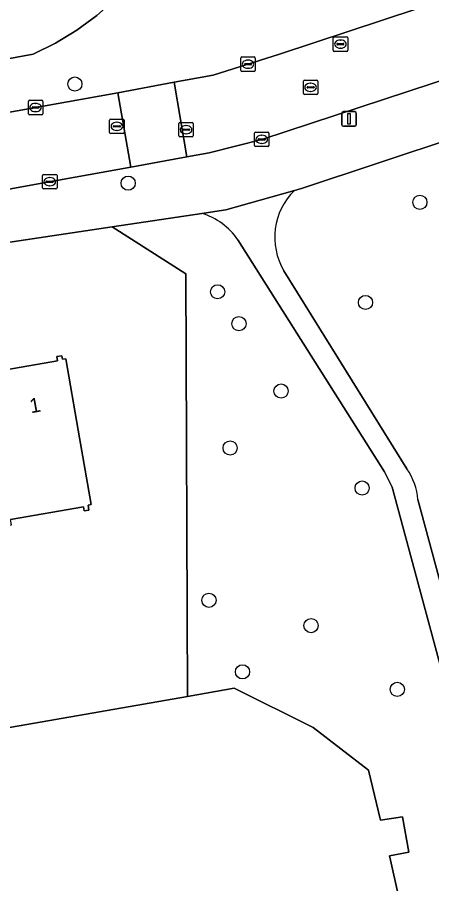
# Model space of a CAD drawing. Extents: x 157793 to 159380, y 380877 to 382313.
# Drawn here: x 158721.6 to 158750.1, y 381388.2 to 381448 of the extents above; entities that cross this region are included whole.
import ezdxf

# ---------------------------------------------------------------- set-up
doc = ezdxf.new("R2010")
doc.units = 0
for name, color, linetype in [('IMGEO_Boom', 7, 'Continuous'), ('IMGEO_Damwand', 7, 'Continuous'), ('IMGEO_Erf', 7, 'Continuous'), ('IMGEO_Groenvoorziening', 7, 'Continuous'), ('IMGEO_Kolk', 7, 'Continuous'), ('IMGEO_Lichtmast', 7, 'Continuous'), ('IMGEO_Pand', 7, 'Continuous'), ('IMGEO_Pand_nummerreeks', 7, 'Continuous'), ('IMGEO_Rijbaan_lokaal_open', 7, 'Continuous'), ('IMGEO_Rioolput', 7, 'Continuous'), ('IMGEO_Voetpad_halfverhard', 7, 'Continuous'), ('IMGEO_Voetpad_open', 7, 'Continuous'), ('IMGEO_Waterloop', 7, 'Continuous')]:
    doc.layers.add(name, color=color, linetype=linetype)

msp = doc.modelspace()

# ---------------------------------------------------------------- linework, layer by layer
at = {"layer": 'IMGEO_Boom'}
for centre in [(158725.541, 381443.395), (158729.214, 381436.553), (158749.328, 381435.233), (158735.381, 381429.061), (158745.58, 381428.325), (158736.85, 381426.86), (158739.757, 381422.212), (158736.244, 381418.282), (158745.345, 381415.516), (158734.784, 381407.777), (158741.827, 381406.025), (158737.096, 381402.836), (158747.77, 381401.625)]:
    msp.add_circle(centre, 0.489, dxfattribs=at)
at = {"layer": 'IMGEO_Damwand'}
msp.add_lwpolyline([(158663.495, 381388.975), (158733.304, 381401.146), (158736.516, 381401.706), (158741.973, 381398.991), (158745.795, 381396.06)], dxfattribs=at)
at = {"layer": 'IMGEO_Erf'}
for points in [[(158715.667, 381449.134), (158716.024, 381447.136), (158706.722, 381445.471), (158706.911, 381444.414), (158714.286, 381445.734), (158716.397, 381444.296), (158722.664, 381445.462), (158724.204, 381446.221), (158725.67, 381447.114), (158727.05, 381448.134)], [(158733.197, 381430.298), (158728.121, 381433.547), (158720.75, 381432.443)], [(158663.495, 381388.975), (158733.304, 381401.146), (158733.197, 381430.298)], [(158720.22, 381423.577), (158724.335, 381424.292), (158724.284, 381424.586), (158724.641, 381424.648), (158724.683, 381424.404), (158724.916, 381424.445), (158725.772, 381419.519), (158726.665, 381414.376), (158726.452, 381414.339), (158726.51, 381414.003), (158726.19, 381413.948), (158726.143, 381414.217), (158721.106, 381413.342)]]:
    msp.add_lwpolyline(points, dxfattribs=at)
at = {"layer": 'IMGEO_Groenvoorziening'}
for points in [[(158749.198, 381414.721), (158751.156, 381407.409), (158752.865, 381410.361), (158754.384, 381413.398), (158754.908, 381414.618), (158755.274, 381415.812), (158755.514, 381417.037), (158755.624, 381418.281), (158755.603, 381419.53), (158755.452, 381420.769), (158755.296, 381423.391), (158755.419, 381425.282), (158755.74, 381427.15), (158756.255, 381428.974), (158756.957, 381430.735), (158757.839, 381432.412), (158762.332, 381439.04), (158762.799, 381439.894), (158763.085, 381441.144), (158763.054, 381442.001), (158762.779, 381442.893)], [(158751.899, 381439.743), (158741.158, 381436.188), (158740.675, 381436.052)], [(158734.291, 381434.471), (158728.121, 381433.547), (158733.197, 381430.298), (158733.304, 381401.146), (158736.516, 381401.706), (158741.973, 381398.991), (158745.795, 381396.06), (158746.62, 381392.601), (158748.121, 381392.841), (158748.57, 381390.396), (158747.228, 381390.144), (158747.303, 381389.843), (158747.821, 381387.467), (158749.774, 381378.253), (158750.222, 381378.174)], [(158753.308, 381393.755), (158747.412, 381415.584), (158746.898, 381416.638), (158736.778, 381432.653)], [(158739.953, 381430.502), (158748.435, 381416.846)]]:
    msp.add_lwpolyline(points, dxfattribs=at)
for centre, radius, start, end in [((158743.859, 381432.816), 4.54, 134.53532, 210.6407), ((158732.92, 381429.985), 4.691, 34.66246, 73.00384), ((158744.689, 381414.302), 4.528, 5.31495, 34.18729)]:
    msp.add_arc(centre, radius, start, end, dxfattribs=at)
at = {"layer": 'IMGEO_Kolk'}
for p, q in [((158737.053, 381445.264), (158737.905, 381445.264)), ((158736.978, 381444.338), (158736.978, 381445.19)), ((158737.237, 381444.758), (158737.237, 381444.77)), ((158737.675, 381444.721), (158737.277, 381444.721)), ((158737.28, 381444.807), (158737.678, 381444.807)), ((158737.466, 381445.044), (158737.491, 381445.044)), ((158737.721, 381444.77), (158737.721, 381444.758)), ((158737.979, 381445.19), (158737.979, 381444.338)), ((158737.905, 381444.264), (158737.053, 381444.264)), ((158737.489, 381444.484), (158737.464, 381444.484)), ((158722.405, 381442.275), (158723.257, 381442.275)), ((158722.33, 381441.349), (158722.33, 381442.201)), ((158722.589, 381441.769), (158722.589, 381441.781)), ((158723.027, 381441.732), (158722.629, 381441.732)), ((158722.632, 381441.818), (158723.03, 381441.818)), ((158722.818, 381442.055), (158722.843, 381442.055)), ((158723.073, 381441.781), (158723.073, 381441.769)), ((158723.331, 381442.201), (158723.331, 381441.349)), ((158723.257, 381441.275), (158722.405, 381441.275)), ((158722.841, 381441.495), (158722.816, 381441.495)), ((158737.923, 381439.15), (158737.923, 381440.002)), ((158737.998, 381440.076), (158738.85, 381440.076)), ((158738.411, 381439.856), (158738.436, 381439.856)), ((158738.924, 381440.002), (158738.924, 381439.15)), ((158738.182, 381439.57), (158738.182, 381439.582)), ((158738.62, 381439.533), (158738.222, 381439.533)), ((158738.225, 381439.619), (158738.623, 381439.619)), ((158738.434, 381439.296), (158738.409, 381439.296)), ((158738.666, 381439.582), (158738.666, 381439.57)), ((158738.85, 381439.076), (158737.998, 381439.076)), ((158723.307, 381436.229), (158723.307, 381437.081)), ((158723.382, 381437.155), (158724.234, 381437.155)), ((158723.795, 381436.935), (158723.82, 381436.935)), ((158724.308, 381437.081), (158724.308, 381436.229)), ((158723.566, 381436.649), (158723.566, 381436.661)), ((158724.004, 381436.612), (158723.606, 381436.612)), ((158723.609, 381436.698), (158724.007, 381436.698)), ((158723.818, 381436.375), (158723.793, 381436.375)), ((158724.05, 381436.661), (158724.05, 381436.649)), ((158724.234, 381436.155), (158723.382, 381436.155))]:
    msp.add_line(p, q, dxfattribs=at)
for points in [[(158737.053, 381445.264), (158737.905, 381445.264)], [(158736.978, 381444.338), (158736.978, 381445.19)], [(158737.979, 381445.19), (158737.979, 381444.338)], [(158737.905, 381444.264), (158737.053, 381444.264)], [(158722.405, 381442.275), (158723.257, 381442.275)], [(158722.33, 381441.349), (158722.33, 381442.201)], [(158723.331, 381442.201), (158723.331, 381441.349)], [(158723.257, 381441.275), (158722.405, 381441.275)], [(158737.923, 381439.15), (158737.923, 381440.002)], [(158737.998, 381440.076), (158738.85, 381440.076)], [(158738.924, 381440.002), (158738.924, 381439.15)], [(158738.85, 381439.076), (158737.998, 381439.076)], [(158723.307, 381436.229), (158723.307, 381437.081)], [(158723.382, 381437.155), (158724.234, 381437.155)], [(158724.308, 381437.081), (158724.308, 381436.229)], [(158724.234, 381436.155), (158723.382, 381436.155)]]:
    msp.add_lwpolyline(points, dxfattribs=at)
for centre, radius, start, end in [((158737.055, 381445.188), 0.0765, 91.55205, 178.44795), ((158737.055, 381445.188), 0.0765, 91.55205, 178.44795), ((158737.903, 381445.188), 0.0765, 1.55205, 88.44795), ((158737.903, 381445.188), 0.0765, 1.55205, 88.44795), ((158737.277, 381444.767), 0.0403, 85.87752, 175.75265), ((158737.274, 381444.757), 0.0366, 178.93798, 274.71019), ((158737.678, 381444.764), 0.043, 264.86636, 352.45326), ((158737.682, 381444.769), 0.0386, 1.73085, 96.63898), ((158737.055, 381444.34), 0.0765, 181.55205, 268.44795), ((158737.055, 381444.34), 0.0765, 181.55205, 268.44795), ((158737.903, 381444.34), 0.0765, 271.55205, 358.44795), ((158737.903, 381444.34), 0.0765, 271.55205, 358.44795), ((158722.407, 381442.199), 0.0765, 91.55205, 178.44795), ((158722.407, 381442.199), 0.0765, 91.55205, 178.44795), ((158723.255, 381442.199), 0.0765, 1.55205, 88.44795), ((158723.255, 381442.199), 0.0765, 1.55205, 88.44795), ((158722.629, 381441.778), 0.0403, 85.87752, 175.75265), ((158722.626, 381441.768), 0.0366, 178.93798, 274.71019), ((158723.03, 381441.775), 0.043, 264.86636, 352.45326), ((158723.034, 381441.78), 0.0386, 1.73085, 96.63898), ((158722.407, 381441.351), 0.0765, 181.55205, 268.44795), ((158722.407, 381441.351), 0.0765, 181.55205, 268.44795), ((158723.255, 381441.351), 0.0765, 271.55205, 358.44795), ((158723.255, 381441.351), 0.0765, 271.55205, 358.44795), ((158738, 381440), 0.0765, 91.55205, 178.44795), ((158738, 381440), 0.0765, 91.55205, 178.44795), ((158738.848, 381440), 0.0765, 1.55205, 88.44795), ((158738.848, 381440), 0.0765, 1.55205, 88.44795), ((158738.222, 381439.579), 0.0403, 85.87752, 175.75265), ((158738.219, 381439.569), 0.0366, 178.93798, 274.71019), ((158738.623, 381439.576), 0.043, 264.86636, 352.45326), ((158738.627, 381439.581), 0.0386, 1.73085, 96.63898), ((158738, 381439.152), 0.0765, 181.55205, 268.44795), ((158738, 381439.152), 0.0765, 181.55205, 268.44795), ((158738.848, 381439.152), 0.0765, 271.55205, 358.44795), ((158738.848, 381439.152), 0.0765, 271.55205, 358.44795), ((158723.384, 381437.079), 0.0765, 91.55205, 178.44795), ((158723.384, 381437.079), 0.0765, 91.55205, 178.44795), ((158724.232, 381437.079), 0.0765, 1.55205, 88.44795), ((158724.232, 381437.079), 0.0765, 1.55205, 88.44795), ((158723.606, 381436.658), 0.0403, 85.87752, 175.75265), ((158723.603, 381436.648), 0.0366, 178.93798, 274.71019), ((158724.007, 381436.655), 0.043, 264.86636, 352.45326), ((158724.011, 381436.66), 0.0386, 1.73085, 96.63898), ((158723.384, 381436.231), 0.0765, 181.55205, 268.44795), ((158723.384, 381436.231), 0.0765, 181.55205, 268.44795), ((158724.232, 381436.231), 0.0765, 271.55205, 358.44795), ((158724.232, 381436.231), 0.0765, 271.55205, 358.44795)]:
    msp.add_arc(centre, radius, start, end, dxfattribs=at)
for centre, major_axis, ratio, start_param, end_param in [((158737.465, 381444.764), (-0.387, 0.002), 0.722429, 4.712389, 7.853982), ((158737.49, 381444.764), (-0.39, 0.002), 0.717154, 1.570796, 4.712389), ((158722.817, 381441.775), (-0.387, 0.002), 0.722429, 4.712389, 7.853982), ((158722.842, 381441.775), (-0.39, 0.002), 0.717154, 1.570796, 4.712389), ((158738.41, 381439.576), (-0.387, 0.002), 0.722429, 4.712389, 7.853982), ((158738.435, 381439.576), (-0.39, 0.002), 0.717154, 1.570796, 4.712389), ((158723.794, 381436.655), (-0.387, 0.002), 0.722429, 4.712389, 7.853982), ((158723.819, 381436.655), (-0.39, 0.002), 0.717154, 1.570796, 4.712389)]:
    msp.add_ellipse(centre, major_axis=major_axis, ratio=ratio, start_param=start_param, end_param=end_param, dxfattribs=at)
at = {"layer": 'IMGEO_Lichtmast'}
for p, q in [((158743.952, 381440.59), (158743.952, 381441.39)), ((158743.952, 381441.39), (158743.952, 381440.59)), ((158744.052, 381441.49), (158744.842, 381441.49)), ((158744.842, 381441.49), (158744.052, 381441.49)), ((158744.942, 381441.39), (158744.942, 381440.59)), ((158744.942, 381440.59), (158744.942, 381441.39)), ((158744.842, 381440.49), (158744.052, 381440.49)), ((158744.052, 381440.49), (158744.842, 381440.49))]:
    msp.add_line(p, q, dxfattribs=at)
msp.add_lwpolyline([(158744.372, 381441.365), (158744.522, 381441.365), (158744.522, 381440.615), (158744.372, 381440.615), (158744.372, 381441.365)], dxfattribs=at)
for centre, start, end in [((158744.052, 381441.39), 90, 180), ((158744.052, 381441.39), 90, 180), ((158744.842, 381441.39), 0, 90), ((158744.842, 381441.39), 360, 90), ((158744.052, 381440.59), 180, 270), ((158744.052, 381440.59), 180, 270), ((158744.842, 381440.59), 270, 0), ((158744.842, 381440.59), 270, 0)]:
    msp.add_arc(centre, 0.1, start, end, dxfattribs=at)
at = {"layer": 'IMGEO_Pand'}
msp.add_lwpolyline([(158720.22, 381423.577), (158719.052, 381423.374), (158720.813, 381413.21), (158720.891, 381412.939), (158721.168, 381412.987), (158721.106, 381413.342), (158726.143, 381414.217), (158726.19, 381413.948), (158726.51, 381414.003), (158726.452, 381414.339), (158726.665, 381414.376), (158725.772, 381419.519), (158724.916, 381424.445), (158724.683, 381424.404), (158724.641, 381424.648), (158724.284, 381424.586), (158724.335, 381424.292)], close=True, dxfattribs=at)
at = {"layer": 'IMGEO_Rijbaan_lokaal_open'}
for points in [[(158759.149, 381451.53), (158754.838, 381450.335), (158749.183, 381448.598), (158739.653, 381445.449), (158735.068, 381444.004), (158732.385, 381443.517), (158733.267, 381438.363), (158734.794, 381438.64), (158738.424, 381439.576), (158751.925, 381444.007), (158759.407, 381446.254)], [(158715.682, 381435.213), (158718.561, 381435.697), (158723.522, 381436.604), (158729.405, 381437.662), (158728.5, 381442.792), (158716.521, 381440.644), (158698.259, 381437.35), (158681.138, 381434.287)]]:
    msp.add_lwpolyline(points, dxfattribs=at)
msp.add_lwpolyline([(158733.267, 381438.363), (158732.385, 381443.517), (158728.5, 381442.792), (158729.405, 381437.662)], close=True, dxfattribs=at)
at = {"layer": 'IMGEO_Rioolput'}
for p, q in [((158743.35, 381445.722), (158743.35, 381446.574)), ((158743.425, 381446.648), (158744.277, 381446.648)), ((158743.838, 381446.428), (158743.863, 381446.428)), ((158744.351, 381446.574), (158744.351, 381445.722)), ((158743.609, 381446.142), (158743.609, 381446.154)), ((158744.047, 381446.105), (158743.649, 381446.105)), ((158743.652, 381446.191), (158744.05, 381446.191)), ((158743.861, 381445.868), (158743.836, 381445.868)), ((158744.093, 381446.154), (158744.093, 381446.142)), ((158744.277, 381445.648), (158743.425, 381445.648)), ((158741.293, 381442.739), (158741.293, 381443.591)), ((158741.368, 381443.665), (158742.22, 381443.665)), ((158741.781, 381443.445), (158741.806, 381443.445)), ((158742.294, 381443.591), (158742.294, 381442.739)), ((158741.552, 381443.159), (158741.552, 381443.171)), ((158741.99, 381443.122), (158741.592, 381443.122)), ((158741.595, 381443.208), (158741.993, 381443.208)), ((158741.804, 381442.885), (158741.779, 381442.885)), ((158742.036, 381443.171), (158742.036, 381443.159)), ((158742.22, 381442.665), (158741.368, 381442.665)), ((158727.934, 381440.048), (158727.934, 381440.9)), ((158728.009, 381440.974), (158728.861, 381440.974)), ((158728.193, 381440.468), (158728.193, 381440.48)), ((158728.631, 381440.431), (158728.233, 381440.431)), ((158728.236, 381440.517), (158728.634, 381440.517)), ((158728.422, 381440.754), (158728.447, 381440.754)), ((158728.677, 381440.48), (158728.677, 381440.468)), ((158728.935, 381440.9), (158728.935, 381440.048)), ((158732.705, 381439.82), (158732.705, 381440.672)), ((158732.78, 381440.746), (158733.632, 381440.746)), ((158733.193, 381440.526), (158733.218, 381440.526)), ((158733.706, 381440.672), (158733.706, 381439.82)), ((158728.861, 381439.974), (158728.009, 381439.974)), ((158728.445, 381440.194), (158728.42, 381440.194)), ((158732.964, 381440.24), (158732.964, 381440.252)), ((158733.402, 381440.203), (158733.004, 381440.203)), ((158733.007, 381440.289), (158733.405, 381440.289)), ((158733.216, 381439.966), (158733.191, 381439.966)), ((158733.448, 381440.252), (158733.448, 381440.24)), ((158733.632, 381439.746), (158732.78, 381439.746))]:
    msp.add_line(p, q, dxfattribs=at)
for points in [[(158743.35, 381445.722), (158743.35, 381446.574)], [(158743.425, 381446.648), (158744.277, 381446.648)], [(158744.351, 381446.574), (158744.351, 381445.722)], [(158744.277, 381445.648), (158743.425, 381445.648)], [(158741.293, 381442.739), (158741.293, 381443.591)], [(158741.368, 381443.665), (158742.22, 381443.665)], [(158742.294, 381443.591), (158742.294, 381442.739)], [(158742.22, 381442.665), (158741.368, 381442.665)], [(158727.934, 381440.048), (158727.934, 381440.9)], [(158728.009, 381440.974), (158728.861, 381440.974)], [(158728.935, 381440.9), (158728.935, 381440.048)], [(158732.705, 381439.82), (158732.705, 381440.672)], [(158732.78, 381440.746), (158733.632, 381440.746)], [(158733.706, 381440.672), (158733.706, 381439.82)], [(158728.861, 381439.974), (158728.009, 381439.974)], [(158733.632, 381439.746), (158732.78, 381439.746)]]:
    msp.add_lwpolyline(points, dxfattribs=at)
for centre, radius, start, end in [((158743.427, 381446.572), 0.0765, 91.55205, 178.44795), ((158743.427, 381446.572), 0.0765, 91.55205, 178.44795), ((158744.275, 381446.572), 0.0765, 1.55205, 88.44795), ((158744.275, 381446.572), 0.0765, 1.55205, 88.44795), ((158743.649, 381446.151), 0.0403, 85.87752, 175.75265), ((158743.646, 381446.141), 0.0366, 178.93798, 274.71019), ((158744.05, 381446.148), 0.043, 264.86636, 352.45326), ((158744.054, 381446.153), 0.0386, 1.73085, 96.63898), ((158743.427, 381445.724), 0.0765, 181.55205, 268.44795), ((158743.427, 381445.724), 0.0765, 181.55205, 268.44795), ((158744.275, 381445.724), 0.0765, 271.55205, 358.44795), ((158744.275, 381445.724), 0.0765, 271.55205, 358.44795), ((158741.37, 381443.589), 0.0765, 91.55205, 178.44795), ((158741.37, 381443.589), 0.0765, 91.55205, 178.44795), ((158742.218, 381443.589), 0.0765, 1.55205, 88.44795), ((158742.218, 381443.589), 0.0765, 1.55205, 88.44795), ((158741.592, 381443.168), 0.0403, 85.87752, 175.75265), ((158741.589, 381443.158), 0.0366, 178.93798, 274.71019), ((158741.993, 381443.165), 0.043, 264.86636, 352.45326), ((158741.997, 381443.17), 0.0386, 1.73085, 96.63898), ((158741.37, 381442.741), 0.0765, 181.55205, 268.44795), ((158741.37, 381442.741), 0.0765, 181.55205, 268.44795), ((158742.218, 381442.741), 0.0765, 271.55205, 358.44795), ((158742.218, 381442.741), 0.0765, 271.55205, 358.44795), ((158728.011, 381440.898), 0.0765, 91.55205, 178.44795), ((158728.011, 381440.898), 0.0765, 91.55205, 178.44795), ((158728.233, 381440.477), 0.0403, 85.87752, 175.75265), ((158728.23, 381440.467), 0.0366, 178.93798, 274.71019), ((158728.634, 381440.474), 0.043, 264.86636, 352.45326), ((158728.638, 381440.479), 0.0386, 1.73085, 96.63898), ((158728.859, 381440.898), 0.0765, 1.55205, 88.44795), ((158728.859, 381440.898), 0.0765, 1.55205, 88.44795), ((158732.782, 381440.67), 0.0765, 91.55205, 178.44795), ((158732.782, 381440.67), 0.0765, 91.55205, 178.44795), ((158733.63, 381440.67), 0.0765, 1.55205, 88.44795), ((158733.63, 381440.67), 0.0765, 1.55205, 88.44795), ((158728.011, 381440.05), 0.0765, 181.55205, 268.44795), ((158728.011, 381440.05), 0.0765, 181.55205, 268.44795), ((158728.859, 381440.05), 0.0765, 271.55205, 358.44795), ((158728.859, 381440.05), 0.0765, 271.55205, 358.44795), ((158733.004, 381440.249), 0.0403, 85.87752, 175.75265), ((158733.001, 381440.239), 0.0366, 178.93798, 274.71019), ((158733.405, 381440.246), 0.043, 264.86636, 352.45326), ((158733.409, 381440.251), 0.0386, 1.73085, 96.63898), ((158732.782, 381439.822), 0.0765, 181.55205, 268.44795), ((158732.782, 381439.822), 0.0765, 181.55205, 268.44795), ((158733.63, 381439.822), 0.0765, 271.55205, 358.44795), ((158733.63, 381439.822), 0.0765, 271.55205, 358.44795)]:
    msp.add_arc(centre, radius, start, end, dxfattribs=at)
for centre, major_axis, ratio, start_param, end_param in [((158743.837, 381446.148), (-0.387, 0.002), 0.722429, 4.712389, 7.853982), ((158743.862, 381446.148), (-0.39, 0.002), 0.717154, 1.570796, 4.712389), ((158741.78, 381443.165), (-0.387, 0.002), 0.722429, 4.712389, 7.853982), ((158741.805, 381443.165), (-0.39, 0.002), 0.717154, 1.570796, 4.712389), ((158728.421, 381440.474), (-0.387, 0.002), 0.722429, 4.712389, 7.853982), ((158728.446, 381440.474), (-0.39, 0.002), 0.717154, 1.570796, 4.712389), ((158733.192, 381440.246), (-0.387, 0.002), 0.722429, 4.712389, 7.853982), ((158733.217, 381440.246), (-0.39, 0.002), 0.717154, 1.570796, 4.712389)]:
    msp.add_ellipse(centre, major_axis=major_axis, ratio=ratio, start_param=start_param, end_param=end_param, dxfattribs=at)
at = {"layer": 'IMGEO_Voetpad_halfverhard'}
for points in [[(158740.675, 381436.052), (158735.947, 381434.719), (158734.291, 381434.471)], [(158736.778, 381432.653), (158746.898, 381416.638), (158747.412, 381415.584), (158753.308, 381393.755), (158753.938, 381391.427), (158754.22, 381391.48), (158755.333, 381391.691), (158754.736, 381394.022), (158754.045, 381396.605), (158751.156, 381407.409), (158749.198, 381414.721)], [(158748.435, 381416.846), (158739.953, 381430.502)]]:
    msp.add_lwpolyline(points, dxfattribs=at)
for centre, radius, start, end in [((158743.859, 381432.816), 4.54, 134.53532, 210.6407), ((158732.92, 381429.985), 4.691, 34.66246, 73.00384), ((158744.689, 381414.302), 4.528, 5.31495, 34.18729)]:
    msp.add_arc(centre, radius, start, end, dxfattribs=at)
at = {"layer": 'IMGEO_Voetpad_open'}
for points in [[(158740.408, 381452.109), (158736.908, 381451.491), (158728.254, 381449.197), (158727.05, 381448.134), (158725.67, 381447.114), (158724.204, 381446.221), (158722.664, 381445.462), (158716.397, 381444.296), (158714.286, 381445.734), (158706.911, 381444.414), (158705.498, 381444.161), (158698.334, 381442.879), (158696.915, 381440.718), (158680.651, 381437.706), (158675.797, 381436.807)], [(158716.521, 381440.644), (158728.5, 381442.792), (158732.385, 381443.517), (158735.068, 381444.004), (158739.653, 381445.449), (158749.183, 381448.598)], [(158759.407, 381446.254), (158751.925, 381444.007), (158738.424, 381439.576), (158734.794, 381438.64), (158733.267, 381438.363), (158729.405, 381437.662), (158723.522, 381436.604), (158718.561, 381435.697), (158715.682, 381435.213), (158706.812, 381433.639), (158704.378, 381433.192), (158695.571, 381431.627), (158693.185, 381431.197), (158684.271, 381429.582), (158681.857, 381429.13), (158677.887, 381428.402)], [(158685.82, 381426.099), (158692.708, 381427.326), (158692.827, 381426.92), (158697.359, 381427.707), (158697.23, 381428.155), (158703.858, 381429.376), (158704.002, 381428.98), (158708.541, 381429.769), (158708.46, 381430.174), (158715.168, 381431.404), (158715.335, 381431.022), (158719.759, 381431.79), (158719.651, 381432.253), (158720.75, 381432.443), (158728.121, 381433.547), (158734.291, 381434.471), (158735.947, 381434.719), (158740.675, 381436.052), (158741.158, 381436.188), (158751.899, 381439.743)]]:
    msp.add_lwpolyline(points, dxfattribs=at)
at = {"layer": 'IMGEO_Waterloop'}
msp.add_lwpolyline([(158747.821, 381387.467), (158747.303, 381389.843), (158747.228, 381390.144), (158748.57, 381390.396), (158748.121, 381392.841), (158746.62, 381392.601), (158745.795, 381396.06), (158741.973, 381398.991), (158736.516, 381401.706), (158733.304, 381401.146), (158663.495, 381388.975)], dxfattribs=at)

# ---------------------------------------------------------------- texts
at = {"layer": 'IMGEO_Pand_nummerreeks'}
msp.add_text('1', height=1, rotation=10.31174, dxfattribs=at).set_placement((158722.512, 381420.675))

doc.saveas('drawing.dxf')
